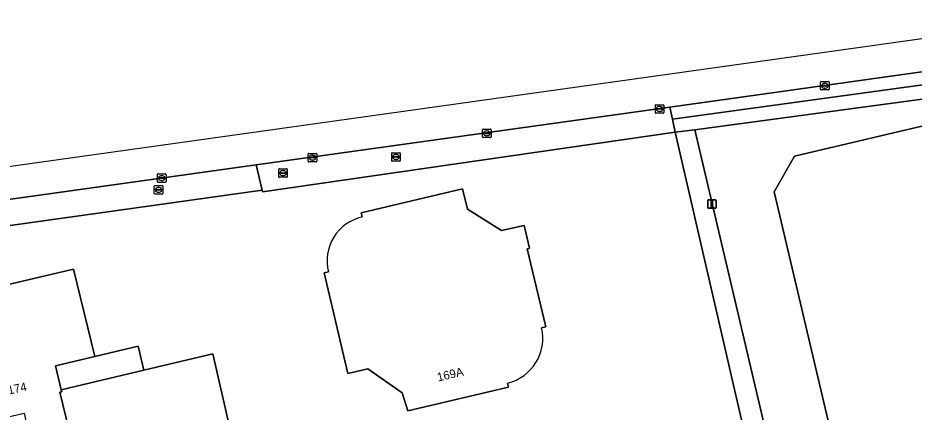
# Model space of a CAD drawing. Extents: x 158031 to 159244, y 380104 to 381214.
# Drawn here: x 158858.5 to 158963.4, y 381158.2 to 381204.3 of the extents above; entities that cross this region are included whole.
import ezdxf

# ---------------------------------------------------------------- set-up
doc = ezdxf.new("R2010")
doc.units = 0
for name, color, linetype in [('IMGEO_Berm_groen', 7, 'Continuous'), ('IMGEO_Erf', 7, 'Continuous'), ('IMGEO_Kolk', 7, 'Continuous'), ('IMGEO_Lichtmast', 7, 'Continuous'), ('IMGEO_Pand', 7, 'Continuous'), ('IMGEO_Pand_nummerreeks', 7, 'Continuous'), ('IMGEO_Rijbaan_regionaal_gesloten', 7, 'Continuous'), ('IMGEO_Rioolput', 7, 'Continuous'), ('IMGEO_Voetpad_open', 7, 'Continuous')]:
    doc.layers.add(name, color=color, linetype=linetype)

msp = doc.modelspace()

# ---------------------------------------------------------------- linework, layer by layer
at = {"layer": 'IMGEO_Berm_groen'}
for points in [[(158982.88, 381199.04), (158982.65, 381200.57), (158934.77, 381193.89), (158935.1, 381192.49)], [(158935.42, 381190.97), (158935.1, 381192.49), (158934.77, 381193.89), (158886.36, 381187.13), (158887.05, 381184.17), (158887.09, 381184)], [(158887.05, 381184.17), (158886.36, 381187.13), (158862.67, 381183.82), (158821.6, 381178.09), (158820.31, 381177.91), (158821.89, 381170.84), (158822.99, 381172.27), (158823.29, 381172.66), (158825.52, 381175.57)]]:
    msp.add_lwpolyline(points, close=True, dxfattribs=at)
at = {"layer": 'IMGEO_Erf'}
msp.add_lwpolyline([(159000, 381117.57), (159000.18, 381117.65), (159000, 381118.34), (158992.16, 381149.05), (158990.84, 381154.84), (158986.23, 381178.06), (158983.13, 381197.36), (158937.72, 381191.22), (158946.6, 381153.47), (158946.64, 381153.27), (158947.99, 381147.52), (158948.04, 381147.32), (158950.66, 381136.18), (158950.71, 381135.97), (158959.05, 381100.49), (158963.77, 381102.45)], close=True, dxfattribs=at)
for points in [[(158977.21, 381120.29), (158961.72, 381116.65), (158957.53, 381119.25), (158956.37, 381124.2), (158956.87, 381125.02), (158956.07, 381125.51), (158954.48, 381132.8), (158955.21, 381134), (158957.2, 381134.46), (158958.61, 381134.8), (158955.31, 381148.98), (158951.47, 381151.35), (158953.78, 381155.21), (158947.01, 381183.97), (158949.39, 381188.17), (158964.95, 381191.82)], [(158933.62, 381145.63), (158932.14, 381151.85), (158936.8, 381152.89), (158936.88, 381152.61), (158939.55, 381153.24), (158943.89, 381154.28), (158935.42, 381190.97), (158887.09, 381184), (158887.05, 381184.17), (158825.52, 381175.57), (158823.29, 381172.66), (158822.99, 381172.27), (158821.89, 381170.84), (158819.79, 381168.11), (158821.57, 381166.12), (158823.38, 381168.48), (158829.03, 381144.9), (158829.15, 381144.37), (158829.83, 381141.47), (158830.31, 381139.42), (158834.95, 381119.41)], [(158898.78, 381181.07), (158898.66, 381181.53), (158910.51, 381184.34), (158911.12, 381181.97), (158915.08, 381179.47), (158917.73, 381180.05), (158918.36, 381177.39), (158918.29, 381177.37), (158918.1, 381177.32), (158920.26, 381168.18), (158919.78, 381168.07)], [(158851.85, 381171.86), (158864.98, 381174.95), (158867.47, 381164.72), (158872.57, 381165.92), (158873.23, 381163.12), (158881.3, 381165.04), (158885.44, 381146.98), (158885.99, 381144.61), (158888.53, 381145.21), (158888.76, 381145.26), (158891.26, 381134.55), (158891.06, 381134.51), (158861.77, 381127.63), (158861.54, 381128.65), (158853.14, 381126.67)], [(158904.13, 381158.38), (158903.47, 381160.5), (158899.43, 381163.28), (158897.09, 381162.73), (158894.33, 381174.5), (158894.82, 381174.62)], [(158915.8, 381161.63), (158915.9, 381161.15), (158904.13, 381158.38)]]:
    msp.add_lwpolyline(points, dxfattribs=at)
for centre, radius, start, end in [((158899.97, 381175.89), 5.31, 102.9386, 193.89), ((158914.55, 381166.85), 5.37, 283.3772, 13.159)]:
    msp.add_arc(centre, radius, start, end, dxfattribs=at)
at = {"layer": 'IMGEO_Kolk'}
for p, q in [((158952.42, 381195.97), (158952.42, 381196.82)), ((158952.5, 381196.89), (158953.35, 381196.89)), ((158952.91, 381196.67), (158952.93, 381196.67)), ((158953.42, 381196.82), (158953.42, 381195.97)), ((158953.35, 381195.89), (158952.5, 381195.89)), ((158952.68, 381196.39), (158952.68, 381196.4)), ((158952.72, 381196.44), (158953.12, 381196.44)), ((158953.12, 381196.35), (158952.72, 381196.35)), ((158952.93, 381196.11), (158952.91, 381196.11)), ((158953.16, 381196.4), (158953.16, 381196.39)), ((158933.09, 381193.24), (158933.09, 381194.1)), ((158933.16, 381194.17), (158934.01, 381194.17)), ((158933.34, 381193.66), (158933.34, 381193.68)), ((158933.78, 381193.63), (158933.38, 381193.63)), ((158933.39, 381193.71), (158933.78, 381193.71)), ((158933.57, 381193.95), (158933.6, 381193.95)), ((158933.6, 381193.39), (158933.57, 381193.39)), ((158933.83, 381193.68), (158933.83, 381193.66)), ((158934.09, 381194.1), (158934.09, 381193.24)), ((158934.01, 381193.17), (158933.16, 381193.17)), ((158912.94, 381191.32), (158913.79, 381191.32)), ((158912.86, 381190.4), (158912.86, 381191.25)), ((158913.79, 381190.32), (158912.94, 381190.32)), ((158913.12, 381190.82), (158913.12, 381190.83)), ((158913.16, 381190.87), (158913.56, 381190.87)), ((158913.56, 381190.78), (158913.16, 381190.78)), ((158913.35, 381191.1), (158913.37, 381191.1)), ((158913.37, 381190.54), (158913.35, 381190.54)), ((158913.6, 381190.83), (158913.6, 381190.82)), ((158913.86, 381191.25), (158913.86, 381190.4)), ((158892.45, 381187.55), (158892.45, 381188.41)), ((158892.52, 381188.48), (158893.37, 381188.48)), ((158892.93, 381188.26), (158892.96, 381188.26)), ((158893.45, 381188.41), (158893.45, 381187.55)), ((158893.37, 381187.48), (158892.52, 381187.48)), ((158892.7, 381187.97), (158892.7, 381187.99)), ((158893.14, 381187.94), (158892.74, 381187.94)), ((158892.75, 381188.02), (158893.15, 381188.02)), ((158892.96, 381187.7), (158892.93, 381187.7)), ((158893.19, 381187.99), (158893.19, 381187.97)), ((158874.88, 381186.09), (158875.74, 381186.09)), ((158874.81, 381185.17), (158874.81, 381186.02)), ((158875.74, 381185.09), (158874.88, 381185.09)), ((158875.07, 381185.59), (158875.07, 381185.6)), ((158875.11, 381185.64), (158875.51, 381185.64)), ((158875.5, 381185.55), (158875.11, 381185.55)), ((158875.32, 381185.31), (158875.29, 381185.31)), ((158875.3, 381185.87), (158875.32, 381185.87)), ((158875.55, 381185.6), (158875.55, 381185.59)), ((158875.81, 381186.02), (158875.81, 381185.17))]:
    msp.add_line(p, q, dxfattribs=at)
for points in [[(158952.42, 381195.97), (158952.42, 381196.82)], [(158952.5, 381196.89), (158953.35, 381196.89)], [(158953.42, 381196.82), (158953.42, 381195.97)], [(158953.35, 381195.89), (158952.5, 381195.89)], [(158933.09, 381193.24), (158933.09, 381194.1)], [(158933.16, 381194.17), (158934.01, 381194.17)], [(158934.09, 381194.1), (158934.09, 381193.24)], [(158934.01, 381193.17), (158933.16, 381193.17)], [(158912.94, 381191.32), (158913.79, 381191.32)], [(158912.86, 381190.4), (158912.86, 381191.25)], [(158913.79, 381190.32), (158912.94, 381190.32)], [(158913.86, 381191.25), (158913.86, 381190.4)], [(158892.45, 381187.55), (158892.45, 381188.41)], [(158892.52, 381188.48), (158893.37, 381188.48)], [(158893.45, 381188.41), (158893.45, 381187.55)], [(158893.37, 381187.48), (158892.52, 381187.48)], [(158874.88, 381186.09), (158875.74, 381186.09)], [(158874.81, 381185.17), (158874.81, 381186.02)], [(158875.74, 381185.09), (158874.88, 381185.09)], [(158875.81, 381186.02), (158875.81, 381185.17)]]:
    msp.add_lwpolyline(points, dxfattribs=at)
for centre, radius, start, end in [((158952.5, 381196.82), 0.0765, 91.552, 178.448), ((158952.5, 381196.82), 0.0765, 91.552, 178.448), ((158953.35, 381196.82), 0.0765, 1.552, 88.448), ((158953.35, 381196.82), 0.0765, 1.552, 88.448), ((158952.5, 381195.97), 0.0765, 181.552, 268.448), ((158952.5, 381195.97), 0.0765, 181.552, 268.448), ((158952.72, 381196.4), 0.0403, 85.8775, 175.7526), ((158952.72, 381196.39), 0.0366, 178.938, 274.7102), ((158953.13, 381196.4), 0.0386, 1.7309, 96.639), ((158953.12, 381196.39), 0.043, 264.8664, 352.4533), ((158953.35, 381195.97), 0.0765, 271.552, 358.448), ((158953.35, 381195.97), 0.0765, 271.552, 358.448), ((158933.16, 381194.1), 0.0765, 91.552, 178.448), ((158933.16, 381194.1), 0.0765, 91.552, 178.448), ((158933.38, 381193.67), 0.0403, 85.8775, 175.7526), ((158933.38, 381193.66), 0.0366, 178.938, 274.7102), ((158933.79, 381193.68), 0.0386, 1.7309, 96.639), ((158933.79, 381193.67), 0.043, 264.8664, 352.4533), ((158934.01, 381194.1), 0.0765, 1.552, 88.448), ((158934.01, 381194.1), 0.0765, 1.552, 88.448), ((158933.16, 381193.25), 0.0765, 181.552, 268.448), ((158933.16, 381193.25), 0.0765, 181.552, 268.448), ((158934.01, 381193.25), 0.0765, 271.552, 358.448), ((158934.01, 381193.25), 0.0765, 271.552, 358.448), ((158912.94, 381191.25), 0.0765, 91.552, 178.448), ((158912.94, 381191.25), 0.0765, 91.552, 178.448), ((158913.79, 381191.25), 0.0765, 1.552, 88.448), ((158913.79, 381191.25), 0.0765, 1.552, 88.448), ((158912.94, 381190.4), 0.0765, 181.552, 268.448), ((158912.94, 381190.4), 0.0765, 181.552, 268.448), ((158913.16, 381190.83), 0.0403, 85.8775, 175.7526), ((158913.16, 381190.82), 0.0366, 178.938, 274.7102), ((158913.57, 381190.83), 0.0386, 1.7309, 96.639), ((158913.56, 381190.82), 0.043, 264.8664, 352.4533), ((158913.79, 381190.4), 0.0765, 271.552, 358.448), ((158913.79, 381190.4), 0.0765, 271.552, 358.448), ((158892.52, 381188.4), 0.0765, 91.552, 178.448), ((158892.52, 381188.4), 0.0765, 91.552, 178.448), ((158893.37, 381188.4), 0.0765, 1.552, 88.448), ((158893.37, 381188.4), 0.0765, 1.552, 88.448), ((158892.52, 381187.55), 0.0765, 181.552, 268.448), ((158892.52, 381187.55), 0.0765, 181.552, 268.448), ((158892.75, 381187.98), 0.0403, 85.8775, 175.7526), ((158892.74, 381187.97), 0.0366, 178.938, 274.7102), ((158893.15, 381187.98), 0.043, 264.8664, 352.4533), ((158893.15, 381187.98), 0.0386, 1.7309, 96.639), ((158893.37, 381187.55), 0.0765, 271.552, 358.448), ((158893.37, 381187.55), 0.0765, 271.552, 358.448), ((158874.88, 381186.02), 0.0765, 91.552, 178.448), ((158874.88, 381186.02), 0.0765, 91.552, 178.448), ((158875.73, 381186.02), 0.0765, 1.552, 88.448), ((158875.73, 381186.02), 0.0765, 1.552, 88.448), ((158874.88, 381185.17), 0.0765, 181.552, 268.448), ((158874.88, 381185.17), 0.0765, 181.552, 268.448), ((158875.11, 381185.6), 0.0403, 85.8775, 175.7526), ((158875.1, 381185.59), 0.0366, 178.938, 274.7102), ((158875.51, 381185.59), 0.043, 264.8664, 352.4533), ((158875.51, 381185.6), 0.0386, 1.7309, 96.639), ((158875.73, 381185.17), 0.0765, 271.552, 358.448), ((158875.73, 381185.17), 0.0765, 271.552, 358.448)]:
    msp.add_arc(centre, radius, start, end, dxfattribs=at)
for centre, major_axis, ratio, start_param, end_param in [((158952.91, 381196.39), (-0.387, 0.002), 0.722429, 4.712389, 7.853982), ((158952.93, 381196.39), (-0.39, 0.002), 0.717154, 1.570796, 4.712389), ((158933.57, 381193.67), (-0.387, 0.002), 0.722429, 4.712389, 7.853982), ((158933.6, 381193.67), (-0.39, 0.002), 0.717154, 1.570796, 4.712389), ((158913.35, 381190.82), (-0.387, 0.002), 0.722429, 4.712389, 7.853982), ((158913.37, 381190.82), (-0.39, 0.002), 0.717154, 1.570796, 4.712389), ((158892.93, 381187.98), (-0.387, 0.002), 0.722429, 4.712389, 7.853982), ((158892.96, 381187.98), (-0.39, 0.002), 0.717154, 1.570796, 4.712389), ((158875.3, 381185.59), (-0.387, 0.002), 0.722429, 4.712389, 7.853982), ((158875.32, 381185.59), (-0.39, 0.002), 0.717154, 1.570796, 4.712389)]:
    msp.add_ellipse(centre, major_axis=major_axis, ratio=ratio, start_param=start_param, end_param=end_param, dxfattribs=at)
at = {"layer": 'IMGEO_Lichtmast'}
for p, q in [((158939.22, 381182.16), (158939.22, 381182.96)), ((158939.22, 381182.96), (158939.22, 381182.16)), ((158939.32, 381183.06), (158940.1, 381183.06)), ((158940.1, 381183.06), (158939.32, 381183.06)), ((158940.2, 381182.96), (158940.2, 381182.16)), ((158940.2, 381182.16), (158940.2, 381182.96)), ((158940.1, 381182.06), (158939.32, 381182.06)), ((158939.32, 381182.06), (158940.1, 381182.06))]:
    msp.add_line(p, q, dxfattribs=at)
msp.add_lwpolyline([(158939.63, 381182.93), (158939.79, 381182.93), (158939.79, 381182.18), (158939.63, 381182.18), (158939.63, 381182.93)], dxfattribs=at)
for centre, start, end in [((158939.32, 381182.96), 90, 180), ((158939.32, 381182.96), 90, 180), ((158940.1, 381182.96), 0, 90), ((158940.1, 381182.96), 360, 90), ((158939.32, 381182.16), 180, 270), ((158939.32, 381182.16), 180, 270), ((158940.1, 381182.16), 270, 0), ((158940.1, 381182.16), 270, 0)]:
    msp.add_arc(centre, 0.1, start, end, dxfattribs=at)
at = {"layer": 'IMGEO_Pand'}
for points in [[(158964.95, 381191.82), (158949.39, 381188.17), (158947.01, 381183.97), (158953.78, 381155.21), (158951.47, 381151.35), (158955.31, 381148.98), (158958.61, 381134.8), (158957.2, 381134.46), (158955.21, 381134), (158954.48, 381132.8), (158956.07, 381125.51), (158956.87, 381125.02), (158956.37, 381124.2), (158957.53, 381119.25), (158961.72, 381116.65), (158977.21, 381120.29)], [(158919.78, 381168.07), (158920.26, 381168.18), (158918.1, 381177.32), (158918.29, 381177.37), (158918.36, 381177.39), (158917.73, 381180.05), (158915.08, 381179.47), (158911.12, 381181.97), (158910.51, 381184.34), (158898.66, 381181.53), (158898.78, 381181.07)], [(158894.82, 381174.62), (158894.33, 381174.5), (158897.09, 381162.73), (158899.43, 381163.28), (158903.47, 381160.5), (158904.13, 381158.38), (158915.9, 381161.15), (158915.8, 381161.63)]]:
    msp.add_lwpolyline(points, dxfattribs=at)
for points in [[(158859.89, 381155.01), (158864.46, 381156.09), (158863.4, 381160.55), (158863.6, 381160.6), (158863.54, 381160.85), (158862.88, 381163.64), (158867.47, 381164.72), (158864.98, 381174.95), (158851.85, 381171.86), (158851.47, 381173.47), (158851.24, 381173.42), (158855.06, 381157.17), (158859.2, 381158.09)], [(158867.47, 381164.72), (158862.88, 381163.64), (158863.54, 381160.85), (158873.23, 381163.12), (158872.57, 381165.92)], [(158859.89, 381155.01), (158860.42, 381152.61), (158861.88, 381152.95), (158862.82, 381148.98), (158861.36, 381148.64), (158861.95, 381146.22), (158866.52, 381147.3), (158867.52, 381143.09), (158872.05, 381144.16), (158872.12, 381143.84), (158885.44, 381146.98), (158881.3, 381165.04), (158873.23, 381163.12), (158863.54, 381160.85), (158863.6, 381160.6), (158863.4, 381160.55), (158864.46, 381156.09)]]:
    msp.add_lwpolyline(points, close=True, dxfattribs=at)
for centre, radius, start, end in [((158899.97, 381175.89), 5.31, 102.9386, 193.89), ((158914.55, 381166.85), 5.37, 283.3772, 13.159)]:
    msp.add_arc(centre, radius, start, end, dxfattribs=at)
at = {"layer": 'IMGEO_Rijbaan_regionaal_gesloten'}
msp.add_lwpolyline([(158659.25, 381159.24), (158660.3, 381155.35), (158663.74, 381155.74), (158697.51, 381160.76), (158718.31, 381163.55), (158729.95, 381165.29), (158736.01, 381166.14), (158804.83, 381175.74), (158820.31, 381177.91), (158821.6, 381178.09), (158862.67, 381183.82), (158886.36, 381187.13), (158934.77, 381193.89), (158982.65, 381200.57), (158981.89, 381204.05), (158981.83, 381204.31), (158876.88, 381189.65), (158811.55, 381180.52)], close=True, dxfattribs=at)
at = {"layer": 'IMGEO_Rioolput'}
for p, q in [((158902.23, 381187.63), (158902.23, 381188.49)), ((158902.3, 381188.56), (158903.15, 381188.56)), ((158902.71, 381188.34), (158902.74, 381188.34)), ((158903.23, 381188.49), (158903.23, 381187.63)), ((158903.15, 381187.56), (158902.3, 381187.56)), ((158902.48, 381188.05), (158902.48, 381188.07)), ((158902.92, 381188.02), (158902.52, 381188.02)), ((158902.53, 381188.1), (158902.92, 381188.1)), ((158902.74, 381187.78), (158902.71, 381187.78)), ((158902.97, 381188.07), (158902.97, 381188.05)), ((158889.01, 381185.75), (158889.01, 381186.6)), ((158889.08, 381186.68), (158889.94, 381186.68)), ((158889.27, 381186.17), (158889.27, 381186.18)), ((158889.31, 381186.22), (158889.71, 381186.22)), ((158889.71, 381186.13), (158889.31, 381186.13)), ((158889.5, 381186.46), (158889.52, 381186.46)), ((158889.75, 381186.18), (158889.75, 381186.17)), ((158890.01, 381186.6), (158890.01, 381185.75)), ((158889.94, 381185.68), (158889.08, 381185.68)), ((158889.52, 381185.9), (158889.49, 381185.9)), ((158874.44, 381183.78), (158874.44, 381184.64)), ((158874.52, 381184.71), (158875.37, 381184.71)), ((158874.7, 381184.2), (158874.7, 381184.22)), ((158875.14, 381184.17), (158874.74, 381184.17)), ((158874.75, 381184.25), (158875.14, 381184.25)), ((158874.93, 381184.49), (158874.96, 381184.49)), ((158875.19, 381184.22), (158875.19, 381184.2)), ((158875.45, 381184.64), (158875.45, 381183.78)), ((158875.37, 381183.71), (158874.52, 381183.71)), ((158874.95, 381183.93), (158874.93, 381183.93))]:
    msp.add_line(p, q, dxfattribs=at)
for points in [[(158902.23, 381187.63), (158902.23, 381188.49)], [(158902.3, 381188.56), (158903.15, 381188.56)], [(158903.23, 381188.49), (158903.23, 381187.63)], [(158903.15, 381187.56), (158902.3, 381187.56)], [(158889.01, 381185.75), (158889.01, 381186.6)], [(158889.08, 381186.68), (158889.94, 381186.68)], [(158890.01, 381186.6), (158890.01, 381185.75)], [(158889.94, 381185.68), (158889.08, 381185.68)], [(158874.44, 381183.78), (158874.44, 381184.64)], [(158874.52, 381184.71), (158875.37, 381184.71)], [(158875.45, 381184.64), (158875.45, 381183.78)], [(158875.37, 381183.71), (158874.52, 381183.71)]]:
    msp.add_lwpolyline(points, dxfattribs=at)
for centre, radius, start, end in [((158902.3, 381188.48), 0.0765, 91.552, 178.448), ((158902.3, 381188.48), 0.0765, 91.552, 178.448), ((158903.15, 381188.48), 0.0765, 1.552, 88.448), ((158903.15, 381188.48), 0.0765, 1.552, 88.448), ((158902.3, 381187.63), 0.0765, 181.552, 268.448), ((158902.3, 381187.63), 0.0765, 181.552, 268.448), ((158902.52, 381188.06), 0.0403, 85.8775, 175.7526), ((158902.52, 381188.05), 0.0366, 178.938, 274.7102), ((158902.93, 381188.06), 0.0386, 1.7309, 96.639), ((158902.93, 381188.06), 0.043, 264.8664, 352.4533), ((158903.15, 381187.63), 0.0765, 271.552, 358.448), ((158903.15, 381187.63), 0.0765, 271.552, 358.448), ((158889.09, 381186.6), 0.0765, 91.552, 178.448), ((158889.09, 381186.6), 0.0765, 91.552, 178.448), ((158889.31, 381186.18), 0.0403, 85.8775, 175.7526), ((158889.3, 381186.17), 0.0366, 178.938, 274.7102), ((158889.71, 381186.18), 0.0386, 1.7309, 96.639), ((158889.71, 381186.18), 0.043, 264.8664, 352.4533), ((158889.93, 381186.6), 0.0765, 1.552, 88.448), ((158889.93, 381186.6), 0.0765, 1.552, 88.448), ((158889.09, 381185.75), 0.0765, 181.552, 268.448), ((158889.09, 381185.75), 0.0765, 181.552, 268.448), ((158889.93, 381185.75), 0.0765, 271.552, 358.448), ((158889.93, 381185.75), 0.0765, 271.552, 358.448), ((158874.52, 381184.63), 0.0765, 91.552, 178.448), ((158874.52, 381184.63), 0.0765, 91.552, 178.448), ((158874.74, 381184.21), 0.0403, 85.8775, 175.7526), ((158874.74, 381184.2), 0.0366, 178.938, 274.7102), ((158875.15, 381184.21), 0.0386, 1.7309, 96.639), ((158875.14, 381184.21), 0.043, 264.8664, 352.4533), ((158875.37, 381184.63), 0.0765, 1.552, 88.448), ((158875.37, 381184.63), 0.0765, 1.552, 88.448), ((158874.52, 381183.79), 0.0765, 181.552, 268.448), ((158874.52, 381183.79), 0.0765, 181.552, 268.448), ((158875.37, 381183.79), 0.0765, 271.552, 358.448), ((158875.37, 381183.79), 0.0765, 271.552, 358.448)]:
    msp.add_arc(centre, radius, start, end, dxfattribs=at)
for centre, major_axis, ratio, start_param, end_param in [((158902.71, 381188.06), (-0.387, 0.002), 0.722429, 4.712389, 7.853982), ((158902.74, 381188.06), (-0.39, 0.002), 0.717154, 1.570796, 4.712389), ((158889.5, 381186.18), (-0.387, 0.002), 0.722429, 4.712389, 7.853982), ((158889.52, 381186.18), (-0.39, 0.002), 0.717154, 1.570796, 4.712389), ((158874.93, 381184.21), (-0.387, 0.002), 0.722429, 4.712389, 7.853982), ((158874.96, 381184.21), (-0.39, 0.002), 0.717154, 1.570796, 4.712389)]:
    msp.add_ellipse(centre, major_axis=major_axis, ratio=ratio, start_param=start_param, end_param=end_param, dxfattribs=at)
at = {"layer": 'IMGEO_Voetpad_open'}
msp.add_lwpolyline([(158983.13, 381197.36), (158982.88, 381199.04), (158935.1, 381192.49), (158935.42, 381190.97), (158937.72, 381191.22)], close=True, dxfattribs=at)
msp.add_lwpolyline([(158946.6, 381153.47), (158937.72, 381191.22), (158935.42, 381190.97), (158943.89, 381154.28)], dxfattribs=at)

# ---------------------------------------------------------------- texts
at = {"layer": 'IMGEO_Pand_nummerreeks'}
for s, rotation, p in [('169A', 13.2492, (158907.67, 381161.8)), ('174', 12.5684, (158857.4, 381160.27))]:
    msp.add_text(s, height=1, rotation=rotation, dxfattribs=at).set_placement(p)

doc.saveas('drawing.dxf')
